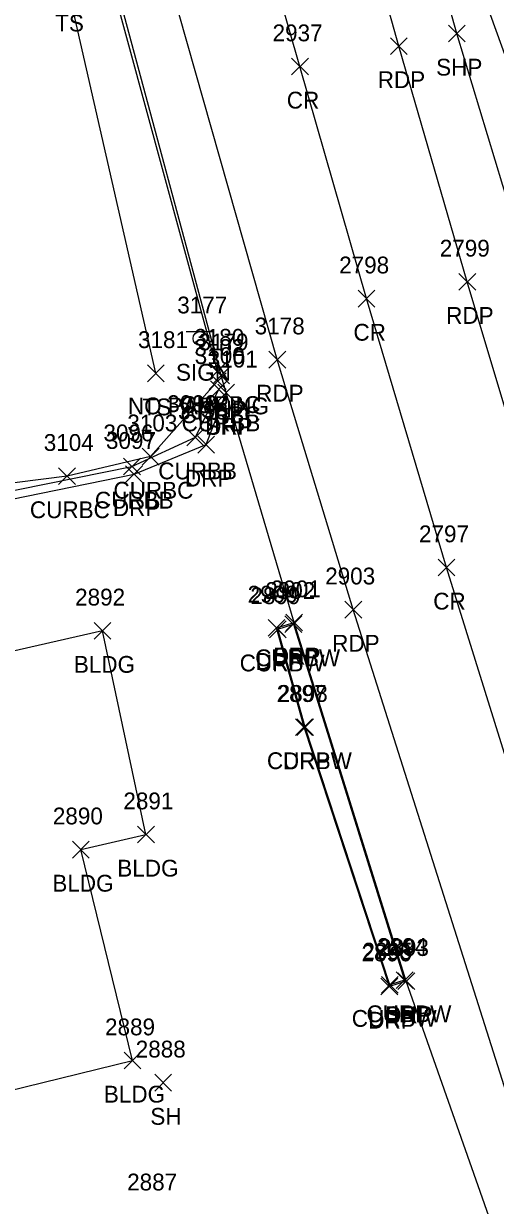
# Model space of a CAD drawing. Extents: x 1769141 to 1770911, y 735471 to 741449.
# Drawn here: x 1770501.6 to 1770557.8, y 737332 to 737472.5 of the extents above; entities that cross this region are included whole.
import ezdxf

# ---------------------------------------------------------------- set-up
doc = ezdxf.new("R2010")
doc.units = 0
for name, color, linetype in [('L_A', 7, 'Continuous'), ('L_I', 7, 'Continuous'), ('L_TIC', 7, 'Continuous'), ('LBC', 7, 'Continuous'), ('LELB', 7, 'Continuous'), ('P_A', 7, 'Continuous'), ('P_I', 7, 'Continuous'), ('P_TIC', 7, 'Continuous'), ('PET', 7, 'Continuous'), ('PRC', 7, 'Continuous'), ('PSP', 7, 'Continuous'), ('R_A', 7, 'Continuous'), ('R_I', 7, 'Continuous'), ('R_TIC', 7, 'Continuous'), ('RC', 7, 'Continuous'), ('RDP', 7, 'Continuous'), ('S_A', 7, 'Continuous'), ('S_C', 7, 'Continuous'), ('S_I', 7, 'Continuous'), ('SSGN', 7, 'Continuous')]:
    doc.layers.add(name, color=color, linetype=linetype)

msp = doc.modelspace()

# ---------------------------------------------------------------- linework, layer by layer
at = {"layer": 'L_TIC'}
for points in [[(1770516.37, 737429.96), (1770518.37, 737431.96)], [(1770518.37, 737429.96), (1770516.37, 737431.96)], [(1770510.02, 737399.34), (1770512.02, 737401.34)], [(1770512.02, 737399.34), (1770510.02, 737401.34)], [(1770515.19, 737375.1), (1770517.19, 737377.1)], [(1770517.19, 737375.1), (1770515.19, 737377.1)], [(1770507.45, 737373.31), (1770509.45, 737375.31)], [(1770509.45, 737373.31), (1770507.45, 737375.31)], [(1770513.59, 737348.22), (1770515.59, 737350.22)], [(1770515.59, 737348.22), (1770513.59, 737350.22)], [(1770517.23, 737345.58), (1770519.23, 737347.58)], [(1770519.23, 737345.58), (1770517.23, 737347.58)]]:
    msp.add_lwpolyline(points, dxfattribs=at)
at = {"layer": 'LBC'}
msp.add_lwpolyline([(1770487.02, 737369.86), (1770482.75, 737368.93), (1770489, 737342.95), (1770514.59, 737349.22), (1770508.45, 737374.31), (1770516.19, 737376.1), (1770511.02, 737400.34), (1770497.94, 737397.36), (1770481.29, 737393.17)], dxfattribs=at)
at = {"layer": 'LELB'}
for points in [[(1770517.37, 737430.96), (1770506.98, 737476.62), (1770496.98, 737508.06), (1770487.37, 737558.62), (1770480.75, 737593.37), (1770472.38, 737617.75), (1770470.23, 737632.57)], [(1770566.88, 737446.7), (1770554.44, 737481.21), (1770546.27, 737503.71), (1770545.34, 737508.65), (1770547.6, 737512.26)]]:
    msp.add_lwpolyline(points, dxfattribs=at)
at = {"layer": 'P_TIC'}
for points in [[(1770552.17, 737470.37), (1770554.17, 737472.37)], [(1770554.17, 737470.37), (1770552.17, 737472.37)], [(1770545.27, 737468.88), (1770547.27, 737470.88)], [(1770547.27, 737468.88), (1770545.27, 737470.88)], [(1770533.51, 737466.45), (1770535.51, 737468.45)], [(1770535.51, 737466.45), (1770533.51, 737468.45)], [(1770553.41, 737440.84), (1770555.41, 737442.84)], [(1770555.41, 737440.84), (1770553.41, 737442.84)], [(1770541.43, 737438.84), (1770543.43, 737440.84)], [(1770543.43, 737438.84), (1770541.43, 737440.84)], [(1770530.81, 737431.59), (1770532.81, 737433.59)], [(1770532.81, 737431.59), (1770530.81, 737433.59)], [(1770524.14, 737429.69), (1770526.14, 737431.69)], [(1770526.14, 737429.69), (1770524.14, 737431.69)], [(1770524.74, 737427.65), (1770526.74, 737429.65)], [(1770526.74, 737427.65), (1770524.74, 737429.65)], [(1770550.93, 737406.86), (1770552.93, 737408.86)], [(1770552.93, 737406.86), (1770550.93, 737408.86)], [(1770539.85, 737401.85), (1770541.85, 737403.85)], [(1770541.85, 737401.85), (1770539.85, 737403.85)], [(1770532.81, 737400.32), (1770534.81, 737402.32)], [(1770534.81, 737400.32), (1770532.81, 737402.32)], [(1770546.16, 737357.66), (1770548.16, 737359.66)], [(1770548.16, 737357.66), (1770546.16, 737359.66)]]:
    msp.add_lwpolyline(points, dxfattribs=at)
at = {"layer": 'PET'}
for points in [[(1770623.12, 737230.1), (1770608.3, 737274.14), (1770592.56, 737320.9), (1770575.93, 737371.25), (1770563.73, 737410.74), (1770554.41, 737441.84), (1770546.27, 737469.88), (1770536.37, 737505.28), (1770520.83, 737567.69), (1770510.33, 737613.84), (1770502.23, 737653.93), (1770494.15, 737699.24), (1770484.93, 737762.25), (1770480.71, 737808.5), (1770478.86, 737850.86)], [(1770592.49, 737245.88), (1770581.45, 737278.47), (1770564.99, 737326.7), (1770540.85, 737402.85), (1770531.81, 737432.59), (1770518.16, 737480.64), (1770510.53, 737508.77), (1770497.79, 737560.19), (1770489.76, 737595.24), (1770484, 737622), (1770479.29, 737645.74), (1770471.87, 737685.43), (1770468.18, 737707.71), (1770464.57, 737732.3), (1770461.1, 737760.5), (1770457.07, 737800.74), (1770455.08, 737840.17)]]:
    msp.add_lwpolyline(points, dxfattribs=at)
at = {"layer": 'PRC'}
msp.add_lwpolyline([(1770611.43, 737227.28), (1770596.59, 737271.46), (1770580.67, 737318.49), (1770564.59, 737367.31), (1770551.93, 737407.86), (1770542.43, 737439.84), (1770534.51, 737467.45), (1770524.2, 737503.43), (1770508.76, 737566.26), (1770499.3, 737611.16), (1770490.31, 737651.95), (1770482.16, 737697.06), (1770472.91, 737762.84), (1770468.76, 737807.58), (1770466.84, 737850.58)], dxfattribs=at)
at = {"layer": 'PSP'}
for points in [[(1770629.07, 737231.11), (1770614.09, 737275.47), (1770598.79, 737323.05), (1770583.02, 737373.84), (1770570.87, 737412.36), (1770561.39, 737444.26), (1770553.17, 737471.37), (1770542.57, 737509.17), (1770534.37, 737539.67), (1770525.75, 737568.53), (1770519.58, 737594.27), (1770520.13, 737599.72), (1770519.04, 737604.2), (1770515.22, 737622.18), (1770509.27, 737648.93), (1770499.78, 737700.32), (1770499.8, 737707.46), (1770494.66, 737739.36), (1770490.56, 737762.29), (1770489.11, 737782.51), (1770490.29, 737787.37), (1770488.37, 737807.82), (1770486.55, 737816.81), (1770484.28, 737850.79)], [(1770587.45, 737244.33), (1770575.08, 737276.15), (1770567.84, 737299.32), (1770558.98, 737324.95), (1770547.16, 737358.66), (1770533.81, 737401.32), (1770525.74, 737428.65), (1770525.14, 737430.69), (1770512.34, 737478.31), (1770504.59, 737507.96), (1770491.98, 737559.42), (1770484.11, 737594.15), (1770478.82, 737621.08), (1770474.55, 737643.98), (1770465.86, 737686.48), (1770463.19, 737706.94), (1770459.77, 737731.62), (1770456.5, 737760.12), (1770452.89, 737800.45), (1770450.15, 737840.19)]]:
    msp.add_lwpolyline(points, dxfattribs=at)
at = {"layer": 'R_TIC'}
for points in [[(1770523.71, 737430.24), (1770525.71, 737432.24)], [(1770525.71, 737430.24), (1770523.71, 737432.24)], [(1770523.71, 737429.03), (1770525.71, 737431.03)], [(1770525.71, 737429.03), (1770523.71, 737431.03)], [(1770523.85, 737428.06), (1770525.85, 737430.06)], [(1770525.85, 737428.06), (1770523.85, 737430.06)], [(1770524.74, 737427.65), (1770526.74, 737429.65)], [(1770526.74, 737427.65), (1770524.74, 737429.65)], [(1770521.07, 737422.35), (1770523.07, 737424.35)], [(1770523.07, 737422.35), (1770521.07, 737424.35)], [(1770522.34, 737421.48), (1770524.34, 737423.48)], [(1770524.34, 737421.48), (1770522.34, 737423.48)], [(1770515.74, 737420.05), (1770517.74, 737422.05)], [(1770517.74, 737420.05), (1770515.74, 737422.05)], [(1770505.8, 737417.73), (1770507.8, 737419.73)], [(1770507.8, 737417.73), (1770505.8, 737419.73)], [(1770513.52, 737418.87), (1770515.52, 737420.87)], [(1770515.52, 737418.87), (1770513.52, 737420.87)], [(1770513.77, 737417.97), (1770515.77, 737419.97)], [(1770515.77, 737417.97), (1770513.77, 737419.97)], [(1770530.72, 737399.69), (1770532.72, 737401.69)], [(1770532.72, 737399.69), (1770530.72, 737401.69)], [(1770530.87, 737399.51), (1770532.87, 737401.51)], [(1770532.87, 737399.51), (1770530.87, 737401.51)], [(1770532.72, 737400.12), (1770534.72, 737402.12)], [(1770534.72, 737400.12), (1770532.72, 737402.12)], [(1770532.81, 737400.32), (1770534.81, 737402.32)], [(1770534.81, 737400.32), (1770532.81, 737402.32)], [(1770533.99, 737387.87), (1770535.99, 737389.87)], [(1770535.99, 737387.87), (1770533.99, 737389.87)], [(1770534.12, 737387.88), (1770536.12, 737389.88)], [(1770536.12, 737387.88), (1770534.12, 737389.88)], [(1770544.2, 737357.23), (1770546.2, 737359.23)], [(1770546.2, 737357.23), (1770544.2, 737359.23)], [(1770545.96, 737357.78), (1770547.96, 737359.78)], [(1770547.96, 737357.78), (1770545.96, 737359.78)], [(1770546.16, 737357.66), (1770548.16, 737359.66)], [(1770548.16, 737357.66), (1770546.16, 737359.66)], [(1770544.14, 737357.02), (1770546.14, 737359.02)], [(1770546.14, 737357.02), (1770544.14, 737359.02)]]:
    msp.add_lwpolyline(points, dxfattribs=at)
at = {"layer": 'RC'}
for points in [[(1770524.71, 737431.24), (1770511.96, 737478.05), (1770504.33, 737507.82)], [(1770524.71, 737430.03), (1770516.74, 737421.05), (1770506.8, 737418.73), (1770491.43, 737416.8)], [(1770452.08, 737407.38), (1770469.03, 737410.56), (1770490.76, 737415.09), (1770514.52, 737419.87), (1770522.07, 737423.35), (1770524.85, 737429.06)], [(1770546.96, 737358.78), (1770545.2, 737358.23), (1770535.12, 737388.88), (1770531.87, 737400.51), (1770533.72, 737401.12)], [(1770533.72, 737401.12), (1770546.96, 737358.78)]]:
    msp.add_lwpolyline(points, dxfattribs=at)
at = {"layer": 'RDP'}
for points in [[(1770451.25, 737406.62), (1770469.43, 737409.82), (1770490.87, 737414.1), (1770514.77, 737418.97), (1770523.34, 737422.48), (1770525.74, 737428.65)], [(1770547.16, 737358.66), (1770545.14, 737358.02), (1770534.99, 737388.87), (1770531.72, 737400.69), (1770533.81, 737401.32)]]:
    msp.add_lwpolyline(points, dxfattribs=at)
at = {"layer": 'SSGN'}
for p, q in [((1770520.97, 737435.93), (1770524.31, 737435.93)), ((1770522.62, 737435.1), (1770522.62, 737435.1))]:
    msp.add_line(p, q, dxfattribs=at)
msp.add_circle((1770522.62, 737435.1), 0.833, dxfattribs=at)

# ---------------------------------------------------------------- texts
at = {"layer": 'L_A'}
for s, p in [('TS', (1770505.39, 737471.62)), ('TS', (1770515.78, 737425.96)), ('BLDG', (1770507.61, 737395.34)), ('BLDG', (1770512.78, 737371.1)), ('BLDG', (1770505.05, 737369.31)), ('BLDG', (1770511.18, 737344.22)), ('SH', (1770516.71, 737341.58))]:
    msp.add_text(s, height=2, dxfattribs=at).set_placement(p)
at = {"layer": 'L_I'}
for s, p in [('3181', (1770515.24, 737433.96)), ('2892', (1770507.76, 737403.34)), ('2891', (1770513.5, 737379.1)), ('2890', (1770505.11, 737377.31)), ('2889', (1770511.32, 737352.22)), ('2888', (1770514.97, 737349.58)), ('2887', (1770513.95, 737333.77))]:
    msp.add_text(s, height=2, dxfattribs=at).set_placement(p)
at = {"layer": 'P_A'}
for s, p in [('SHP', (1770550.71, 737466.37)), ('RDP', (1770543.76, 737464.88)), ('CR', (1770532.94, 737462.45)), ('RDP', (1770551.9, 737436.84)), ('CR', (1770540.87, 737434.84)), ('RDP', (1770529.3, 737427.59)), ('SHP', (1770522.68, 737425.69)), ('SHP', (1770523.28, 737423.65)), ('CR', (1770550.36, 737402.86)), ('RDP', (1770538.34, 737397.85)), ('SHP', (1770531.35, 737396.32)), ('SHP', (1770544.69, 737353.66))]:
    msp.add_text(s, height=2, dxfattribs=at).set_placement(p)
at = {"layer": 'P_I'}
for s, p in [('2937', (1770531.25, 737470.45)), ('2799', (1770551.14, 737444.84)), ('2798', (1770539.17, 737442.84)), ('3178', (1770529.12, 737435.59)), ('3179', (1770522.44, 737433.69)), ('3101', (1770523.54, 737431.65)), ('2797', (1770548.67, 737410.86)), ('2903', (1770537.51, 737405.85)), ('2901', (1770531.04, 737404.32)), ('2893', (1770543.9, 737361.66))]:
    msp.add_text(s, height=2, dxfattribs=at).set_placement(p)
at = {"layer": 'R_A'}
for s, p in [('CURBC', (1770520.29, 737426.24)), ('CURBC', (1770520.3, 737425.03)), ('CURBB', (1770520.43, 737424.06)), ('DRP', (1770523.23, 737423.65)), ('CURBB', (1770517.65, 737418.35)), ('DRP', (1770520.83, 737417.48)), ('CURBB', (1770510.11, 737414.87)), ('CURBC', (1770512.32, 737416.05)), ('CURBC', (1770502.38, 737413.73)), ('DRP', (1770512.26, 737413.97)), ('CURBW', (1770527.34, 737395.51)), ('CURBW', (1770529.18, 737396.12)), ('DRP', (1770529.2, 737395.69)), ('DRP', (1770531.3, 737396.32)), ('CURBW', (1770530.58, 737383.88)), ('DRP', (1770532.48, 737383.87)), ('CURBW', (1770540.67, 737353.23)), ('CURBW', (1770542.42, 737353.78)), ('DRP', (1770542.63, 737353.02)), ('DRP', (1770544.65, 737353.66))]:
    msp.add_text(s, height=2, dxfattribs=at).set_placement(p)
at = {"layer": 'R_I'}
for s, p in [('3180', (1770521.93, 737434.24)), ('3102', (1770521.94, 737433.03)), ('3100', (1770521.99, 737432.06)), ('3101', (1770523.54, 737431.65)), ('3099', (1770518.72, 737426.35)), ('3098', (1770520, 737425.48)), ('3103', (1770513.97, 737424.05)), ('3104', (1770504.03, 737421.73)), ('3096', (1770511.13, 737422.87)), ('3097', (1770511.43, 737421.97)), ('2900', (1770528.29, 737403.69)), ('2899', (1770528.61, 737403.51)), ('2902', (1770530.38, 737404.12)), ('2901', (1770531.04, 737404.32)), ('2897', (1770531.73, 737391.87)), ('2898', (1770531.86, 737391.88)), ('2894', (1770543.7, 737361.78)), ('2893', (1770543.9, 737361.66)), ('2896', (1770541.83, 737361.02)), ('2895', (1770541.94, 737361.23))]:
    msp.add_text(s, height=2, dxfattribs=at).set_placement(p)
at = {"layer": 'S_A'}
msp.add_text('SIGN', height=2, dxfattribs=at).set_placement((1770519.76, 737430.08))
at = {"layer": 'S_C'}
msp.add_text('NO PARKING', height=2, dxfattribs=at).set_placement((1770514.04, 737426.08))
at = {"layer": 'S_I'}
msp.add_text('3177', height=2, dxfattribs=at).set_placement((1770519.91, 737438.08))

doc.saveas('drawing.dxf')
